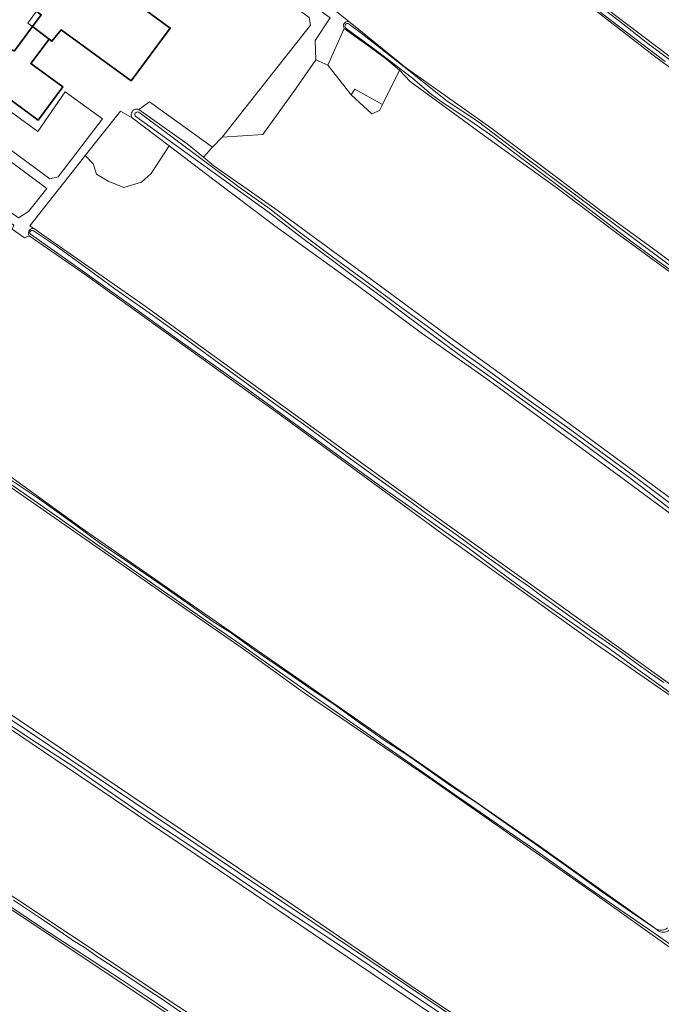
# Model space of a CAD drawing. Header units: metres. Extents: x 149984 to 156489, y 469398 to 478068.
# Tile 383 of 656: x 152851 to 153048, y 473646 to 473949. Entities that reach past the tile are written whole.
import ezdxf

# ---------------------------------------------------------------- set-up
doc = ezdxf.new("R2010")
doc.units = ezdxf.units.M
doc.header["$LTSCALE"] = 0.75
for name, color, linetype, lineweight in [('B-WE-GR-GRAS-GV', 252, 'Continuous', 13), ('B-WE-GR-HOUTWAL-GV', 252, 'Continuous', 13), ('B-WE-OG-BEBOUWING-GV', 6, 'Continuous', 35), ('B-WE-OG-BEBOUWING_LUIFEL-GV', 6, 'Continuous', 18), ('B-WE-OG-TERREIN_ERF-GV', 252, 'Continuous', 18), ('B-WE-OG-TERREIN_OEVER-GV', 252, 'Continuous', 18), ('B-WE-OG-WATER_SLOOT-GV', 252, 'Continuous', 18)]:
    doc.layers.add(name, color=color, linetype=linetype, lineweight=lineweight)

msp = doc.modelspace()

# ---------------------------------------------------------------- linework, layer by layer
at = {"layer": 'B-WE-GR-GRAS-GV', "flags": 128}
for points in [[(153075.798, 473915.501), (153045.874, 473937.635), (153012.695, 473963.391), (152979.352, 473988.163), (152975.547, 473991.053), (152954.203, 474007.266), (152952.483, 474006.339), (152946.662, 473998.005), (152946.065, 473997.081), (152944.338, 473994.407), (152942.561, 473991.655), (152940.823, 473988.399), (152930.771, 473973.482), (152927.215, 473968.204), (152948.062, 473951.368), (152952.335, 473947.918), (152953.696, 473946.819), (152967.961, 473935.299), (152969.358, 473934.129), (152995.944, 473915.294), (153016.562, 473899.849), (153029.671, 473889.927), (153046.788, 473877.469), (153065.833, 473863.253)], [(152981.126, 473990.275), (152984.626, 473987.59), (153037.675, 473947.241), (153103.556, 473897.499), (153132.528, 473875.274), (153160.302, 473854.134), (153175.92, 473842.201), (153199.733, 473824.474), (153225.265, 473805.292), (153244.05, 473790.475), (153255.56, 473782.935), (153367.868, 473718.958), (153395.658, 473703.013), (153434.644, 473681.792), (153461.719, 473666.42), (153488.725, 473650.763), (153489.909, 473650.42)], [(152952.335, 473947.918), (152948.062, 473951.368)], [(152946.553, 473949.062), (152941.985, 473942.128), (152942.197, 473936.178)], [(152942.197, 473936.178), (152945.876, 473934.511), (152950.925, 473945.841)], [(152953.02, 473925.383), (152945.876, 473934.511), (152942.197, 473936.178), (152936.164, 473927.526), (152925.858, 473913.279), (152913.342, 473912.399), (152910.444, 473909.368), (152907.619, 473906.299), (152910.849, 473903.656), (152929.58, 473890.501), (152953.407, 473873), (152982.322, 473851.707), (153016.581, 473826.963), (153055.893, 473798.022), (153078.391, 473782.124), (153101.047, 473764.987)], [(153136.212, 473806.625), (153126.532, 473814.237), (153105.309, 473830.256), (153077.614, 473851.379), (153062.83, 473862.305), (153035.536, 473882.33), (153016.385, 473896.796), (152994.418, 473912.527), (152971.178, 473929.561), (152967.934, 473932.988), (152962.66, 473922.438), (152961.751, 473920.62), (152959.37, 473919.562), (152953.02, 473925.383)], [(152820.226, 473929.208), (152860.435, 473899.65), (152862.945, 473900.242), (152876.568, 473918.042), (152865.12, 473926.398), (152856.691, 473914.125), (152846.067, 473921.987)], [(153084.298, 473715.923), (153082.984, 473717.547), (153068.696, 473728.659), (153028.48, 473756.573), (152983.994, 473788.379), (152932.303, 473826.291), (152870.92, 473870.476), (152854.049, 473882.154), (152852.635, 473881.444), (152848.825, 473884.143), (152849.358, 473885.401), (152824.146, 473902.853), (152817.662, 473907.99), (152815.754, 473909.502), (152814.737, 473910.037), (152813.241, 473910.825), (152811.256, 473911.09), (152808.478, 473907.385), (152796.008, 473883.837), (152792.4, 473877.024)], [(153088.816, 473741.745), (153092.712, 473747.064), (153097.635, 473753.585), (153100.057, 473757.155), (153101.427, 473759.522), (153099.657, 473760.837), (153077.245, 473777.896), (153068.197, 473784.154), (153035.889, 473807.986), (153006.909, 473829.27), (152993.819, 473838.783), (152974.59, 473852.347), (152953.438, 473867.954), (152929.591, 473885.144), (152910.859, 473899.273), (152897.11, 473909.729), (152891.571, 473901.271), (152888.61, 473898.606), (152883.183, 473896.929), (152878.347, 473898.902), (152874.696, 473901.074), (152873.709, 473904.231), (152871.301, 473906.785)], [(152871.301, 473906.785), (152870.336, 473905.574), (152854.295, 473885.214), (152855.492, 473884.381), (152889.023, 473861.055), (152965.521, 473805.61), (153074.315, 473727.683), (153076.887, 473726.635), (153078.531, 473727.939), (153085.34, 473736.97)], [(152820.956, 473827.489), (152821.493, 473827.123), (152837.838, 473815.619), (152870.3, 473792.191), (152886.488, 473780.894), (152951.41, 473735.897), (153010.488, 473694.925), (153046.684, 473669.199)], [(153156.416, 473589.597), (153142.247, 473599.889), (153109.808, 473622.784), (153052.321, 473662.544), (153027.991, 473679.84), (152977.035, 473715.581), (152938.638, 473741.633), (152919.835, 473755.198), (152895.864, 473771.848), (152879.567, 473783.168), (152819.237, 473825.073)], [(153062.906, 473585.501), (152754.521, 473793.784), (152751.081, 473795.24), (152748.568, 473794.313), (152732.652, 473765.879), (152731.789, 473764.337), (152735.967, 473761.413), (152732.825, 473756.214), (153033.921, 473556.321), (153112.105, 473504.33), (153149.411, 473480.782), (153361.633, 473367.856)], [(152846.831, 473736.035), (152906.672, 473695.663), (152933.868, 473677.341), (152973.151, 473650.508), (153011.168, 473625.205), (153037.529, 473607.025), (153068.146, 473586.61), (153111.154, 473557.241), (153124.963, 473547.921)]]:
    msp.add_lwpolyline(points, dxfattribs=at)
at = {"layer": 'B-WE-GR-GRAS-GV'}
for points in [[(152950.925, 473945.841, -0.7325019), (152952.335, 473947.918)], [(153046.684, 473669.199, 0.3045345), (153050.297, 473669.493)]]:
    msp.add_lwpolyline(points, format="xyb", dxfattribs=at)
at = {"layer": 'B-WE-GR-GRAS-GV', "flags": 128}
for points in [[(152818.448, 473926.028), (152813.427, 473917.049), (152813.348, 473914.985), (152814.538, 473913.794), (152838.627, 473896.113), (152850.759, 473887.674), (152853.89, 473889.595), (152859.454, 473896.669), (152842.998, 473908.822), (152818.798, 473926.655)], [(152962.66, 473922.438), (152954.103, 473927.206), (152953.02, 473925.383), (152959.37, 473919.562), (152961.751, 473920.62)], [(152897.11, 473909.729), (152885.722, 473918.39), (152882.163, 473920.417), (152871.301, 473906.785), (152873.709, 473904.231), (152874.696, 473901.074), (152878.347, 473898.902), (152883.183, 473896.929), (152888.61, 473898.606), (152891.571, 473901.271)], [(153010.408, 473560.845), (153013.335, 473565.212), (152946.011, 473610.083), (152749.075, 473741.338), (152731.211, 473753.244), (152731.181, 473753.188), (152718.612, 473729.709), (152721.493, 473727.531), (152997.738, 473544.774), (152999.458, 473544.509), (153009.671, 473559.746)]]:
    msp.add_lwpolyline(points, close=True, dxfattribs=at)
at = {"layer": 'B-WE-GR-HOUTWAL-GV', "flags": 128}
for points in [[(152925.858, 473913.279), (152936.164, 473927.526), (152942.197, 473936.178), (152941.985, 473942.128), (152946.553, 473949.062), (152927.35, 473962.96), (152916.69, 473971.01), (152903.86, 473980.32), (152887.348, 473992.249), (152884.088, 473990.228), (152903.617, 473975.949), (152940.099, 473949.19), (152940.562, 473946.875), (152913.342, 473912.399)], [(152962.66, 473922.438), (152967.934, 473932.988), (152964.02, 473936.3), (152959.17, 473939.92), (152954.98, 473942.84), (152950.925, 473945.841), (152945.876, 473934.511), (152953.02, 473925.383), (152954.103, 473927.206)], [(152910.444, 473909.368), (152891.031, 473923.291), (152887.807, 473920.932), (152902.608, 473910.399), (152907.619, 473906.299)]]:
    msp.add_lwpolyline(points, close=True, dxfattribs=at)
at = {"layer": 'B-WE-OG-BEBOUWING-GV', "flags": 128}
for points in [[(152855.056, 473946.408), (152860.181, 473942.564), (152861.048, 473941.914), (152863.885, 473945.41), (152885.438, 473929.751), (152897.41, 473945.959), (152867.542, 473967.855), (152855.57, 473951.647), (152857.747, 473950.051)], [(152860.181, 473942.564), (152855.056, 473946.408), (152849.487, 473938.983), (152849.437, 473938.916), (152845.395, 473940.451), (152839.151, 473932.146), (152842.546, 473929.627), (152841.878, 473928.726), (152843.468, 473927.546), (152843.002, 473926.957), (152846.83, 473923.923), (152847.394, 473924.634), (152856.792, 473917.662), (152864.351, 473927.852), (152854.582, 473935.099)]]:
    msp.add_lwpolyline(points, close=True, dxfattribs=at)
at = {"layer": 'B-WE-OG-BEBOUWING_LUIFEL-GV', "flags": 128}
msp.add_lwpolyline([(152856.329, 473951.091), (152853.642, 473947.453), (152855.056, 473946.408), (152857.747, 473950.051)], close=True, dxfattribs=at)
at = {"layer": 'B-WE-OG-TERREIN_ERF-GV', "flags": 128}
for points in [[(152887.807, 473920.932), (152891.031, 473923.291), (152910.444, 473909.368), (152913.342, 473912.399), (152940.562, 473946.875), (152940.099, 473949.19), (152903.617, 473975.949), (152893.884, 473962.638), (152874.356, 473976.917), (152884.088, 473990.228)], [(152846.067, 473921.987), (152856.691, 473914.125), (152865.12, 473926.398), (152876.568, 473918.042), (152862.945, 473900.242), (152860.435, 473899.65), (152820.226, 473929.208)], [(152855.492, 473884.381), (152854.295, 473885.214), (152870.336, 473905.574), (152871.301, 473906.785), (152882.163, 473920.417), (152885.722, 473918.39)], [(152842.998, 473908.822), (152859.454, 473896.669), (152853.89, 473889.595), (152850.759, 473887.674)], [(152848.825, 473884.143), (152852.635, 473881.444), (152854.049, 473882.154)]]:
    msp.add_lwpolyline(points, dxfattribs=at)
msp.add_lwpolyline([(152855.056, 473946.408), (152857.747, 473950.051), (152855.57, 473951.647), (152867.542, 473967.855), (152897.41, 473945.959), (152885.438, 473929.751), (152863.885, 473945.41), (152861.048, 473941.914), (152860.181, 473942.564), (152854.582, 473935.099), (152864.351, 473927.852), (152856.792, 473917.662), (152847.394, 473924.634), (152846.83, 473923.923), (152843.002, 473926.957), (152843.468, 473927.546), (152841.878, 473928.726), (152842.546, 473929.627), (152839.151, 473932.146), (152845.395, 473940.451), (152849.437, 473938.916), (152849.487, 473938.983)], close=True, dxfattribs=at)
at = {"layer": 'B-WE-OG-TERREIN_ERF-GV'}
for points in [[(152885.415, 473919.478, -0.5222368), (152887.807, 473920.932)], [(152885.722, 473918.39, -0.1699884), (152885.415, 473919.478)], [(152854.049, 473882.154, -0.6224594), (152855.492, 473884.381)]]:
    msp.add_lwpolyline(points, format="xyb", dxfattribs=at)
at = {"layer": 'B-WE-OG-TERREIN_OEVER-GV', "flags": 128}
for points in [[(153489.689, 473649.829), (153489.909, 473650.42), (153488.725, 473650.763), (153461.719, 473666.42), (153434.644, 473681.792), (153395.658, 473703.013), (153367.868, 473718.958), (153255.56, 473782.935), (153244.05, 473790.475), (153225.265, 473805.292), (153199.733, 473824.474), (153175.92, 473842.201), (153160.302, 473854.134), (153132.528, 473875.274), (153103.556, 473897.499), (153037.675, 473947.241), (152984.626, 473987.59), (152981.126, 473990.275)], [(152979.352, 473988.163), (153012.695, 473963.391), (153045.874, 473937.635), (153075.798, 473915.501), (153131.096, 473872.903), (153193.97, 473825.763)], [(153049.551, 473935.703), (153037.246, 473944.964), (153023.02, 473955.992), (153009.326, 473966.359), (152996.836, 473975.69), (152987.897, 473982.5), (152980.202, 473988.542)], [(152980.739, 473989.466), (152982.301, 473988.475), (152989.432, 473983.29), (153000.479, 473974.859), (153009.715, 473967.77), (153020.516, 473959.319), (153030.836, 473951.639), (153035.057, 473948.387), (153044.17, 473941.239), (153051.753, 473935.576)], [(152952.056, 473947.301), (152956.15, 473944.389), (152960.704, 473940.768), (152972.212, 473931.738), (152972.856, 473931.198), (152982.514, 473923.525), (152991.872, 473917.305), (153005.107, 473907.278), (153112.411, 473827.122), (153129.218, 473814.279), (153165.642, 473787.581), (153165.899, 473787.407)], [(153166.098, 473788.883), (153145.81, 473803.356), (153136.008, 473811.233), (153106.132, 473832.985), (153086.609, 473848.183), (153065.833, 473863.253), (153046.788, 473877.469), (153029.671, 473889.927), (153016.562, 473899.849), (152995.944, 473915.294), (152969.358, 473934.129), (152967.961, 473935.299), (152953.696, 473946.819), (152952.335, 473947.918)], [(152950.925, 473945.841), (152954.98, 473942.84), (152959.17, 473939.92), (152964.02, 473936.3), (152967.934, 473932.988), (152971.178, 473929.561), (152994.418, 473912.527), (153016.385, 473896.796), (153035.536, 473882.33), (153062.83, 473862.305), (153077.614, 473851.379), (153105.309, 473830.256), (153126.532, 473814.237), (153136.212, 473806.625)], [(153053.316, 473870.044), (153039.35, 473880.257), (153020.628, 473894.532), (153005.449, 473905.894), (152996.543, 473912.642), (152990.785, 473916.616), (152983.621, 473921.437), (152981.112, 473923.086), (152977.704, 473925.498), (152971.924, 473930.505), (152960.669, 473939.039), (152956.846, 473941.904), (152951.481, 473945.808)], [(152887.751, 473920.07), (152918.642, 473897.055), (152927.994, 473890.386), (152936.781, 473883.498), (152946.18, 473876.465), (152957.112, 473868.495), (152967.91, 473860.5), (152977.464, 473853.522), (152985.302, 473847.714), (152992.183, 473842.91), (153007.306, 473831.803), (153020.292, 473822.725), (153029.816, 473815.77), (153040.141, 473808.151), (153054.062, 473797.725), (153068.516, 473787.284), (153084.062, 473776.265), (153095.428, 473767.892), (153101.974, 473762.904)], [(153101.047, 473764.987), (153078.391, 473782.124), (153055.893, 473798.022), (153016.581, 473826.963), (152982.322, 473851.707), (152953.407, 473873), (152929.58, 473890.501), (152910.849, 473903.656), (152907.619, 473906.299), (152902.608, 473910.399), (152887.807, 473920.932)], [(152885.722, 473918.39), (152897.11, 473909.729), (152910.859, 473899.273), (152929.591, 473885.144), (152953.438, 473867.954), (152974.59, 473852.347), (152993.819, 473838.783), (153006.909, 473829.27), (153035.889, 473807.986), (153068.197, 473784.154), (153077.245, 473777.896), (153099.657, 473760.837), (153101.427, 473759.522), (153100.057, 473757.155), (153097.635, 473753.585), (153092.712, 473747.064), (153088.816, 473741.745)], [(153101.87, 473761.047), (153098.211, 473764.036), (153087.158, 473772.445), (153073.03, 473782.469), (153063.966, 473788.961), (153053.922, 473796.146), (153051.087, 473798.242), (153038.792, 473807.673), (153029.177, 473814.668), (153023.988, 473818.555), (153016.304, 473824.048), (153006.507, 473831.108), (152997.772, 473837.337), (152988.098, 473844.24), (152980.541, 473849.79), (152970.205, 473857.465), (152962.114, 473863.54), (152954.668, 473868.983), (152947.339, 473874.519), (152938.136, 473881.292), (152927.89, 473889.13), (152919.099, 473895.521), (152886.81, 473918.722)], [(153085.34, 473736.97), (153078.531, 473727.939), (153076.887, 473726.635), (153074.315, 473727.683), (152965.521, 473805.61), (152889.023, 473861.055), (152855.492, 473884.381)], [(152854.049, 473882.154), (152870.92, 473870.476), (152932.303, 473826.291), (152983.994, 473788.379), (153028.48, 473756.573), (153068.696, 473728.659), (153082.984, 473717.547), (153084.298, 473715.923), (153085.233, 473714.768)], [(153084.964, 473716.315), (153084.179, 473717.071), (153078.864, 473721.26), (153072.049, 473726.499), (153065.295, 473731.439), (153055.006, 473738.853), (153048.335, 473743.726), (153040.464, 473749.391), (153032.722, 473754.994), (153024.814, 473760.471), (153020.147, 473763.729), (153012.649, 473768.908), (153005.23, 473774.195), (152996.618, 473780.544), (152989.076, 473786.094), (152981.733, 473791.277), (152975.564, 473795.664), (152962.828, 473804.555), (152945.186, 473817.478), (152919.234, 473836.412), (152900.424, 473849.726), (152883.771, 473861.793), (152866.913, 473873.791), (152854.405, 473882.647)], [(152855.331, 473883.671), (152861.79, 473879.348), (152871.066, 473872.728), (152880.417, 473865.863), (152891.985, 473857.696), (152902.822, 473849.95), (152910.81, 473844.106), (152921.348, 473836.426), (152929.907, 473830.272), (152939.81, 473823.253), (152950.274, 473815.469), (152958.363, 473809.559), (152971.455, 473800.229), (152976.557, 473796.523), (152979.794, 473794.238), (152985.749, 473790.008), (152990.396, 473786.599), (152996.799, 473782.088), (153002.55, 473777.941), (153007.844, 473774.259), (153011.257, 473771.746), (153018.116, 473766.79), (153024.637, 473762.063), (153031.394, 473757.424), (153036.526, 473753.879), (153040.545, 473750.922), (153045.137, 473747.646), (153049.156, 473744.885)], [(153046.684, 473669.199), (153010.488, 473694.925), (152951.41, 473735.897), (152886.488, 473780.894), (152870.3, 473792.191), (152837.838, 473815.619), (152821.493, 473827.123), (152820.956, 473827.489)], [(152819.237, 473825.073), (152879.567, 473783.168), (152895.864, 473771.848), (152919.835, 473755.198), (152938.638, 473741.633), (152977.035, 473715.581), (153027.991, 473679.84), (153052.321, 473662.544), (153109.808, 473622.784), (153142.247, 473599.889), (153156.416, 473589.597)], [(153090.255, 473636.996), (153070.489, 473650.772), (153057.41, 473659.808), (153051.908, 473663.808), (153046.086, 473667.938), (153036.909, 473674.2), (153024.79, 473682.645), (153009.101, 473693.71), (152998.03, 473701.29), (152985.685, 473709.885), (152973.804, 473718.107), (152962.393, 473726.117), (152945.061, 473738.176), (152932.615, 473746.889), (152918.921, 473756.611), (152905.673, 473765.715), (152893.98, 473773.844), (152879.558, 473784.006), (152867.282, 473792.551), (152854.604, 473801.489), (152846.174, 473807.316)], [(152847.247, 473807.902), (152856.555, 473801.741), (152868.06, 473793.462), (152875.696, 473787.819), (152883.418, 473782.521), (152894.921, 473774.692), (152903.528, 473768.64), (152910.535, 473763.646), (152915.96, 473760.221), (152923.539, 473754.709), (152933.569, 473747.825), (152940.99, 473742.563), (152948.447, 473737.652), (152955.631, 473732.47), (152963.196, 473727.159), (152970.327, 473722.565), (152978.068, 473717.142), (152983.696, 473713.105), (152991.956, 473707.665), (152997.671, 473703.541), (153005.568, 473698.062), (153013.203, 473692.738), (153022.136, 473686.413), (153030.329, 473680.428), (153039.341, 473674.183), (153046.663, 473669.168), (153047.216, 473668.789)], [(153124.963, 473547.921), (153111.154, 473557.241), (153068.146, 473586.61), (153037.529, 473607.025), (153011.168, 473625.205), (152973.151, 473650.508), (152933.868, 473677.341), (152906.672, 473695.663), (152846.831, 473736.035), (152824.402, 473751.069), (152804.847, 473764.13), (152783.811, 473778.042), (152756.756, 473796.386), (152751.531, 473799.909), (152751.895, 473798.331), (152786.775, 473774.432), (152811.535, 473757.997), (152860.266, 473725.485), (152924.931, 473682.065), (152936.27, 473674.601), (152986.939, 473640.51), (153016.776, 473620.647), (153108.947, 473557.545), (153125.812, 473546.493)], [(152749.852, 473796.738), (152748.568, 473794.313), (152751.081, 473795.24), (152754.521, 473793.784), (153062.906, 473585.501), (153064.705, 473584.286), (153064.717, 473584.278)], [(153361.633, 473367.856), (153149.411, 473480.782), (153112.105, 473504.33), (153033.921, 473556.321), (152732.825, 473756.214), (152731.211, 473753.244), (152749.075, 473741.338), (152946.011, 473610.083), (153013.335, 473565.212), (153014.829, 473564.146), (153016.499, 473562.954), (153017.689, 473563.086), (153083.136, 473519.605), (153096.068, 473510.518), (153114.012, 473498.795), (153119.836, 473495.223)], [(153064.372, 473586.136), (153061.578, 473588.191), (153050.193, 473596.082), (153036.234, 473605.323), (153026.579, 473611.547), (153016.256, 473619.133), (153005.416, 473626.401), (152994.79, 473633.589), (152981.773, 473642.329), (152969.755, 473650.39), (152958.573, 473658.014), (152947.61, 473665.347), (152936.323, 473672.736), (152923.712, 473681.063), (152911.888, 473689.091), (152900.958, 473696.44), (152888.607, 473704.549), (152876.938, 473712.61), (152867.729, 473718.957), (152856.228, 473726.39), (152842.105, 473735.782)], [(152896.643, 473643.932), (152890.664, 473648.049), (152882.352, 473653.624), (152871.409, 473660.73), (152858.475, 473669.181), (152848.108, 473676.106)], [(152849.254, 473677.938), (152854.434, 473674.452), (152858.452, 473671.841), (152862.289, 473669.26), (152867.932, 473665.295), (152871, 473663.505), (152874.994, 473660.702), (152881.965, 473656.211), (152887.902, 473652.198), (152894.94, 473647.587), (152900.618, 473643.574)]]:
    msp.add_lwpolyline(points, dxfattribs=at)
at = {"layer": 'B-WE-OG-TERREIN_OEVER-GV'}
for points in [[(152952.335, 473947.918, 0.7325019), (152950.925, 473945.841)], [(152951.481, 473945.808, -0.8363001), (152952.056, 473947.301)], [(152887.807, 473920.932, 0.5222368), (152885.415, 473919.478)], [(152886.81, 473918.722, -0.9016794), (152887.751, 473920.07)], [(152885.415, 473919.478, 0.1699884), (152885.722, 473918.39)], [(152855.492, 473884.381, 0.6224594), (152854.049, 473882.154)], [(152854.405, 473882.647, -0.8720809), (152855.331, 473883.671)], [(153050.297, 473669.493, -0.3045345), (153046.684, 473669.199)], [(153047.216, 473668.789, 0.3791246), (153050.732, 473668.788)]]:
    msp.add_lwpolyline(points, format="xyb", dxfattribs=at)
at = {"layer": 'B-WE-OG-WATER_SLOOT-GV', "flags": 128}
for points in [[(152980.202, 473988.542), (152987.897, 473982.5), (152996.836, 473975.69), (153009.326, 473966.359), (153023.02, 473955.992), (153037.246, 473944.964), (153049.551, 473935.703)], [(153051.753, 473935.576), (153044.17, 473941.239), (153035.057, 473948.387), (153030.836, 473951.639), (153020.516, 473959.319), (153009.715, 473967.77), (153000.479, 473974.859), (152989.432, 473983.29), (152982.301, 473988.475), (152980.739, 473989.466)], [(152972.212, 473931.738), (152960.704, 473940.768), (152956.15, 473944.389), (152952.056, 473947.301)], [(152951.481, 473945.808), (152956.846, 473941.904), (152960.669, 473939.039), (152971.924, 473930.505), (152977.704, 473925.498), (152981.112, 473923.086), (152983.621, 473921.437), (152990.785, 473916.616), (152996.543, 473912.642), (153005.449, 473905.894), (153020.628, 473894.532), (153039.35, 473880.257), (153053.316, 473870.044)], [(153165.899, 473787.407), (153165.642, 473787.581), (153129.218, 473814.279), (153112.411, 473827.122), (153005.107, 473907.278), (152991.872, 473917.305), (152982.514, 473923.525), (152972.856, 473931.198), (152972.212, 473931.738)], [(153101.974, 473762.904), (153095.428, 473767.892), (153084.062, 473776.265), (153068.516, 473787.284), (153054.062, 473797.725), (153040.141, 473808.151), (153029.816, 473815.77), (153020.292, 473822.725), (153007.306, 473831.803), (152992.183, 473842.91), (152985.302, 473847.714), (152977.464, 473853.522), (152967.91, 473860.5), (152957.112, 473868.495), (152946.18, 473876.465), (152936.781, 473883.498), (152927.994, 473890.386), (152918.642, 473897.055), (152887.751, 473920.07)], [(152886.81, 473918.722), (152919.099, 473895.521), (152927.89, 473889.13), (152938.136, 473881.292), (152947.339, 473874.519), (152954.668, 473868.983), (152962.114, 473863.54), (152970.205, 473857.465), (152980.541, 473849.79), (152988.098, 473844.24), (152997.772, 473837.337), (153006.507, 473831.108), (153016.304, 473824.048), (153023.988, 473818.555), (153029.177, 473814.668), (153038.792, 473807.673), (153051.087, 473798.242), (153053.922, 473796.146), (153063.966, 473788.961), (153073.03, 473782.469), (153087.158, 473772.445), (153098.211, 473764.036), (153101.87, 473761.047)], [(152854.405, 473882.647), (152866.913, 473873.791), (152883.771, 473861.793), (152900.424, 473849.726), (152919.234, 473836.412), (152945.186, 473817.478), (152962.828, 473804.555), (152975.564, 473795.664), (152981.733, 473791.277), (152989.076, 473786.094), (152996.618, 473780.544), (153005.23, 473774.195), (153012.649, 473768.908), (153020.147, 473763.729), (153024.814, 473760.471), (153032.722, 473754.994), (153040.464, 473749.391), (153048.335, 473743.726), (153055.006, 473738.853), (153065.295, 473731.439), (153072.049, 473726.499), (153078.864, 473721.26), (153084.179, 473717.071), (153084.964, 473716.315)], [(153049.156, 473744.885), (153045.137, 473747.646), (153040.545, 473750.922), (153036.526, 473753.879), (153031.394, 473757.424), (153024.637, 473762.063), (153018.116, 473766.79), (153011.257, 473771.746), (153007.844, 473774.259), (153002.55, 473777.941), (152996.799, 473782.088), (152990.396, 473786.599), (152985.749, 473790.008), (152979.794, 473794.238), (152976.557, 473796.523), (152971.455, 473800.229), (152958.363, 473809.559), (152950.274, 473815.469), (152939.81, 473823.253), (152929.907, 473830.272), (152921.348, 473836.426), (152910.81, 473844.106), (152902.822, 473849.95), (152891.985, 473857.696), (152880.417, 473865.863), (152871.066, 473872.728), (152861.79, 473879.348), (152855.331, 473883.671)], [(152846.174, 473807.316), (152854.604, 473801.489), (152867.282, 473792.551), (152879.558, 473784.006), (152893.98, 473773.844), (152905.673, 473765.715), (152918.921, 473756.611), (152932.615, 473746.889), (152945.061, 473738.176), (152962.393, 473726.117), (152973.804, 473718.107), (152985.685, 473709.885), (152998.03, 473701.29), (153009.101, 473693.71), (153024.79, 473682.645), (153036.909, 473674.2), (153046.086, 473667.938), (153051.908, 473663.808), (153057.41, 473659.808), (153070.489, 473650.772), (153090.255, 473636.996)], [(153047.216, 473668.789), (153046.663, 473669.168), (153039.341, 473674.183), (153030.329, 473680.428), (153022.136, 473686.413), (153013.203, 473692.738), (153005.568, 473698.062), (152997.671, 473703.541), (152991.956, 473707.665), (152983.696, 473713.105), (152978.068, 473717.142), (152970.327, 473722.565), (152963.196, 473727.159), (152955.631, 473732.47), (152948.447, 473737.652), (152940.99, 473742.563), (152933.569, 473747.825), (152923.539, 473754.709), (152915.96, 473760.221), (152910.535, 473763.646), (152903.528, 473768.64), (152894.921, 473774.692), (152883.418, 473782.521), (152875.696, 473787.819), (152868.06, 473793.462), (152856.555, 473801.741), (152847.247, 473807.902)], [(153125.812, 473546.493), (153108.947, 473557.545), (153016.776, 473620.647), (152986.939, 473640.51), (152936.27, 473674.601), (152924.931, 473682.065), (152860.266, 473725.485), (152811.535, 473757.997), (152786.775, 473774.432), (152751.895, 473798.331), (152751.531, 473799.909), (152749.852, 473796.738)], [(152842.105, 473735.782), (152856.228, 473726.39), (152867.729, 473718.957), (152876.938, 473712.61), (152888.607, 473704.549), (152900.958, 473696.44), (152911.888, 473689.091), (152923.712, 473681.063), (152936.323, 473672.736), (152947.61, 473665.347), (152958.573, 473658.014), (152969.755, 473650.39), (152981.773, 473642.329), (152994.79, 473633.589), (153005.416, 473626.401), (153016.256, 473619.133), (153026.579, 473611.547), (153036.234, 473605.323), (153050.193, 473596.082), (153061.578, 473588.191), (153064.372, 473586.136)], [(152848.108, 473676.106), (152858.475, 473669.181), (152871.409, 473660.73), (152882.352, 473653.624), (152890.664, 473648.049), (152896.643, 473643.932)], [(152900.618, 473643.574), (152894.94, 473647.587), (152887.902, 473652.198), (152881.965, 473656.211), (152874.994, 473660.702), (152871, 473663.505), (152867.932, 473665.295), (152862.289, 473669.26), (152858.452, 473671.841), (152854.434, 473674.452), (152849.254, 473677.938)]]:
    msp.add_lwpolyline(points, dxfattribs=at)
at = {"layer": 'B-WE-OG-WATER_SLOOT-GV'}
for points in [[(152952.056, 473947.301, 0.8363001), (152951.481, 473945.808)], [(152887.751, 473920.07, 0.9016794), (152886.81, 473918.722)], [(152855.331, 473883.671, 0.8720809), (152854.405, 473882.647)], [(153050.732, 473668.788, -0.3791246), (153047.216, 473668.789)]]:
    msp.add_lwpolyline(points, format="xyb", dxfattribs=at)

doc.saveas('drawing.dxf')
